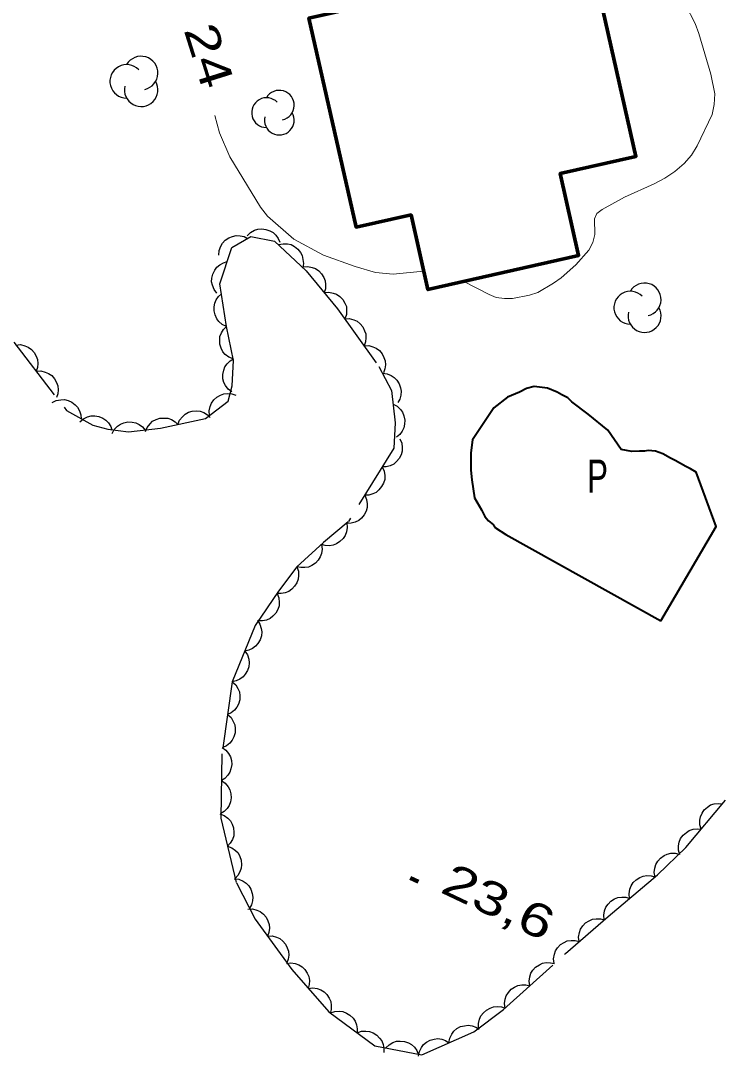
# Model space of a CAD drawing. Extents: x 356765 to 358572, y 5103174 to 5104650.
# Drawn here: x 357725.15 to 357756.66, y 5103895.1 to 5103941.91 of the extents above; entities that cross this region are included whole.
import ezdxf
from ezdxf.enums import TextEntityAlignment as Align

# ---------------------------------------------------------------- set-up
doc = ezdxf.new("R2010")
doc.units = 0
doc.header["$LTSCALE"] = 0.6
doc.linetypes.add('DOT_DASHED', pattern=[7.7, 5, -1.2, 0.3, -1.2])
for name, color, linetype, lineweight in [('2', 7, 'Continuous', 13), ('3', 7, 'Continuous', 140), ('31', 7, 'Continuous', 70), ('38', 7, 'Continuous', 40), ('44', 7, 'Continuous', 25)]:
    doc.layers.add(name, color=color, linetype=linetype, lineweight=lineweight)

msp = doc.modelspace()

# ---------------------------------------------------------------- linework, layer by layer
at = {"layer": '2'}
for points in [[(357755.18, 5103942.63), (357755.62, 5103941.78), (357755.78, 5103941.33), (357756.32, 5103939.5), (357756.5, 5103938.61), (357756.48, 5103938.13), (357756.38, 5103937.67), (357755.7, 5103936.26), (357755.45, 5103935.84), (357755.12, 5103935.45), (357754.69, 5103935.09), (357754.25, 5103934.8), (357753.76, 5103934.53), (357752.42, 5103933.93), (357751.41, 5103933.38), (357751.18, 5103933.2), (357751.07, 5103932.95), (357751.09, 5103932.24), (357751, 5103931.88), (357750.81, 5103931.54), (357750.23, 5103930.88), (357749.57, 5103930.29), (357749.22, 5103930.04), (357748.51, 5103929.63), (357748.13, 5103929.5), (357747.37, 5103929.36), (357747.01, 5103929.36), (357746.63, 5103929.4), (357746.31, 5103929.53), (357745.16, 5103930.13)], [(357743.35, 5103930.59), (357741.97, 5103930.46), (357741.18, 5103930.53), (357740.26, 5103930.8), (357738.82, 5103931.32), (357737.48, 5103932.04), (357736.29, 5103933.07), (357735.98, 5103933.49), (357734.59, 5103935.76), (357734.13, 5103936.84), (357733.91, 5103937.63)]]:
    msp.add_lwpolyline(points, dxfattribs=at)
at = {"layer": '3'}
msp.add_line((357742.74, 5103903.17), (357743.1, 5103903), dxfattribs=at)
at = {"layer": '31'}
msp.add_lwpolyline([(357750.57, 5103946.29), (357752.94, 5103935.78), (357749.52, 5103935.01), (357750.35, 5103931.3), (357743.54, 5103929.76), (357742.78, 5103933.13), (357740.3, 5103932.58), (357738.17, 5103942.03), (357743.88, 5103943.32), (357743.57, 5103944.71), (357750.57, 5103946.29)], close=True, dxfattribs=at)
at = {"layer": '38'}
msp.add_lwpolyline([(357754.06, 5103914.78), (357756.56, 5103919.05), (357755.66, 5103921.51), (357755.41, 5103921.66), (357755.2, 5103921.76), (357754.71, 5103922.03), (357754.5, 5103922.13), (357754.15, 5103922.33), (357753.82, 5103922.45), (357753.5, 5103922.49), (357753.32, 5103922.46), (357753.1, 5103922.45), (357752.75, 5103922.44), (357752.27, 5103922.53), (357751.67, 5103923.4), (357750.78, 5103924.13), (357750.05, 5103924.69), (357749.87, 5103924.86), (357749.6, 5103925), (357749.38, 5103925.12), (357748.95, 5103925.3), (357748.34, 5103925.37), (357747.99, 5103925.28), (357747.68, 5103925.12), (357747.14, 5103924.9), (357746.52, 5103924.41), (357745.55, 5103922.96), (357745.48, 5103922.38), (357745.48, 5103921.59), (357745.53, 5103921.15), (357745.64, 5103920.34), (357745.97, 5103919.8), (357746.12, 5103919.5), (357746.28, 5103919.3), (357746.5, 5103919.13), (357746.6, 5103918.99), (357747.07, 5103918.69), (357754.06, 5103914.78)], close=True, dxfattribs=at)
at = {"layer": '44', "linetype": 'DOT_DASHED'}
for points in [[(357730.01, 5103923.33), (357731.47, 5103923.49), (357733.49, 5103923.93), (357734.52, 5103924.72), (357734.7, 5103925.4), (357734.76, 5103926.55), (357734.44, 5103928.09), (357734.15, 5103930.01), (357734.69, 5103931.66), (357735.55, 5103932.16), (357736.62, 5103931.95), (357738.05, 5103930.61), (357739.46, 5103928.89), (357741.33, 5103926.28), (357741.9, 5103925.19), (357742.06, 5103923.74), (357742.01, 5103922.59), (357739.94, 5103919.26), (357738.82, 5103918.32), (357737.62, 5103917.23), (357736.8, 5103916.12), (357735.74, 5103914.57), (357734.7, 5103912.02), (357734.24, 5103908.77), (357734.19, 5103905.87), (357734.89, 5103902.94), (357735.74, 5103901.3), (357737.39, 5103899.02), (357739.07, 5103897.11), (357741.14, 5103895.57), (357743.27, 5103895.17), (357745.61, 5103896.21), (357746.96, 5103897.21), (357749.76, 5103899.75), (357751.68, 5103901.42), (357753.91, 5103903.3), (357755.19, 5103904.54), (357756.98, 5103906.67)], [(357724.83, 5103927.38), (357727.22, 5103924.29), (357728.41, 5103923.63), (357729.09, 5103923.45), (357730.01, 5103923.33)]]:
    msp.add_lwpolyline(points, dxfattribs=at)
at = {"layer": '44'}
for points in [[(357734.1, 5103931.32), (357734.12, 5103931.53), (357734.19, 5103931.72), (357734.27, 5103931.86), (357734.39, 5103931.99), (357734.55, 5103932.09), (357734.72, 5103932.16), (357734.88, 5103932.2), (357735.06, 5103932.19), (357735.24, 5103932.15), (357735.4, 5103932.07)], [(357735.38, 5103932.19), (357735.53, 5103932.34), (357735.71, 5103932.44), (357735.86, 5103932.49), (357736.04, 5103932.5), (357736.22, 5103932.48), (357736.4, 5103932.42), (357736.55, 5103932.34), (357736.67, 5103932.22), (357736.78, 5103932.07), (357736.85, 5103931.9)], [(357736.79, 5103931.79), (357737, 5103931.83), (357737.2, 5103931.82), (357737.36, 5103931.79), (357737.52, 5103931.7), (357737.66, 5103931.59), (357737.78, 5103931.44), (357737.86, 5103931.3), (357737.9, 5103931.12), (357737.92, 5103930.94), (357737.89, 5103930.76)], [(357734.01, 5103929.59), (357733.88, 5103929.76), (357733.81, 5103929.95), (357733.77, 5103930.11), (357733.78, 5103930.28), (357733.83, 5103930.46), (357733.92, 5103930.63), (357734.01, 5103930.77), (357734.14, 5103930.88), (357734.31, 5103930.97), (357734.48, 5103931.02)], [(357737.91, 5103930.78), (357738.12, 5103930.8), (357738.32, 5103930.76), (357738.47, 5103930.71), (357738.62, 5103930.6), (357738.74, 5103930.47), (357738.84, 5103930.3), (357738.9, 5103930.15), (357738.92, 5103929.98), (357738.91, 5103929.79), (357738.86, 5103929.62)], [(357734.44, 5103928.09), (357734.25, 5103928.18), (357734.1, 5103928.32), (357734, 5103928.44), (357733.93, 5103928.61), (357733.88, 5103928.79), (357733.89, 5103928.98), (357733.91, 5103929.14), (357733.98, 5103929.3), (357734.08, 5103929.45), (357734.22, 5103929.57)], [(357738.86, 5103929.62), (357739.07, 5103929.64), (357739.27, 5103929.6), (357739.42, 5103929.55), (357739.57, 5103929.44), (357739.7, 5103929.31), (357739.79, 5103929.14), (357739.86, 5103928.99), (357739.87, 5103928.82), (357739.86, 5103928.63), (357739.81, 5103928.46)], [(357739.78, 5103928.44), (357739.99, 5103928.45), (357740.19, 5103928.39), (357740.34, 5103928.33), (357740.48, 5103928.21), (357740.6, 5103928.07), (357740.68, 5103927.9), (357740.74, 5103927.75), (357740.74, 5103927.57), (357740.72, 5103927.39), (357740.66, 5103927.22)], [(357734.74, 5103926.62), (357734.55, 5103926.7), (357734.39, 5103926.83), (357734.28, 5103926.95), (357734.2, 5103927.11), (357734.15, 5103927.29), (357734.14, 5103927.48), (357734.15, 5103927.64), (357734.22, 5103927.8), (357734.31, 5103927.96), (357734.44, 5103928.09)], [(357724.93, 5103927.25), (357725.14, 5103927.27), (357725.34, 5103927.22), (357725.49, 5103927.16), (357725.63, 5103927.05), (357725.75, 5103926.92), (357725.84, 5103926.75), (357725.91, 5103926.6), (357725.92, 5103926.42), (357725.9, 5103926.24), (357725.85, 5103926.07)], [(357740.66, 5103927.22), (357740.87, 5103927.23), (357741.06, 5103927.17), (357741.21, 5103927.11), (357741.35, 5103927), (357741.47, 5103926.86), (357741.55, 5103926.68), (357741.61, 5103926.53), (357741.62, 5103926.35), (357741.59, 5103926.17), (357741.53, 5103926)], [(357734.69, 5103925.13), (357734.52, 5103925.25), (357734.4, 5103925.42), (357734.32, 5103925.56), (357734.28, 5103925.73), (357734.28, 5103925.92), (357734.32, 5103926.11), (357734.37, 5103926.26), (357734.48, 5103926.4), (357734.61, 5103926.53), (357734.76, 5103926.62)], [(357725.85, 5103926.07), (357726.05, 5103926.08), (357726.25, 5103926.03), (357726.41, 5103925.97), (357726.55, 5103925.87), (357726.67, 5103925.73), (357726.76, 5103925.56), (357726.82, 5103925.41), (357726.84, 5103925.23), (357726.82, 5103925.05), (357726.76, 5103924.88)], [(357741.49, 5103925.98), (357741.7, 5103925.95), (357741.88, 5103925.87), (357742.02, 5103925.79), (357742.14, 5103925.66), (357742.24, 5103925.5), (357742.3, 5103925.32), (357742.34, 5103925.16), (357742.32, 5103924.98), (357742.27, 5103924.8), (357742.18, 5103924.65)], [(357726.57, 5103924.65), (357726.75, 5103924.75), (357726.96, 5103924.78), (357727.12, 5103924.79), (357727.29, 5103924.74), (357727.46, 5103924.67), (357727.61, 5103924.55), (357727.72, 5103924.44), (357727.81, 5103924.28), (357727.86, 5103924.1), (357727.88, 5103923.92)], [(357733.67, 5103924.07), (357733.66, 5103924.28), (357733.71, 5103924.47), (357733.76, 5103924.63), (357733.87, 5103924.77), (357734.01, 5103924.89), (357734.18, 5103924.98), (357734.33, 5103925.04), (357734.5, 5103925.06), (357734.69, 5103925.04), (357734.86, 5103924.98)], [(357732.25, 5103923.66), (357732.32, 5103923.85), (357732.45, 5103924.01), (357732.57, 5103924.13), (357732.73, 5103924.21), (357732.9, 5103924.26), (357733.09, 5103924.27), (357733.26, 5103924.26), (357733.42, 5103924.2), (357733.58, 5103924.1), (357733.71, 5103923.98)], [(357741.97, 5103924.58), (357742.15, 5103924.48), (357742.3, 5103924.34), (357742.4, 5103924.21), (357742.46, 5103924.05), (357742.5, 5103923.86), (357742.49, 5103923.67), (357742.46, 5103923.51), (357742.38, 5103923.36), (357742.27, 5103923.21), (357742.13, 5103923.09)], [(357727.82, 5103923.78), (357727.98, 5103923.92), (357728.17, 5103924.01), (357728.33, 5103924.05), (357728.5, 5103924.05), (357728.68, 5103924.02), (357728.86, 5103923.94), (357729, 5103923.86), (357729.12, 5103923.73), (357729.22, 5103923.57), (357729.27, 5103923.4)], [(357729.28, 5103923.25), (357729.37, 5103923.43), (357729.52, 5103923.58), (357729.65, 5103923.68), (357729.81, 5103923.74), (357729.99, 5103923.78), (357730.19, 5103923.77), (357730.35, 5103923.74), (357730.5, 5103923.66), (357730.65, 5103923.55), (357730.77, 5103923.41)], [(357730.78, 5103923.34), (357730.86, 5103923.53), (357730.99, 5103923.69), (357731.1, 5103923.81), (357731.26, 5103923.89), (357731.44, 5103923.94), (357731.63, 5103923.95), (357731.79, 5103923.94), (357731.96, 5103923.88), (357732.12, 5103923.78), (357732.25, 5103923.66)], [(357742.27, 5103923.01), (357742.36, 5103922.82), (357742.38, 5103922.62), (357742.38, 5103922.45), (357742.33, 5103922.29), (357742.25, 5103922.12), (357742.12, 5103921.98), (357742, 5103921.87), (357741.84, 5103921.79), (357741.66, 5103921.74), (357741.48, 5103921.74)], [(357741.48, 5103921.74), (357741.57, 5103921.55), (357741.59, 5103921.35), (357741.59, 5103921.18), (357741.54, 5103921.01), (357741.45, 5103920.85), (357741.33, 5103920.7), (357741.21, 5103920.59), (357741.05, 5103920.52), (357740.87, 5103920.47), (357740.69, 5103920.46)], [(357740.69, 5103920.46), (357740.77, 5103920.27), (357740.8, 5103920.07), (357740.8, 5103919.91), (357740.75, 5103919.74), (357740.66, 5103919.57), (357740.54, 5103919.43), (357740.42, 5103919.32), (357740.26, 5103919.25), (357740.08, 5103919.2), (357739.9, 5103919.19)], [(357739.88, 5103919.21), (357739.9, 5103919), (357739.86, 5103918.8), (357739.81, 5103918.64), (357739.71, 5103918.5), (357739.57, 5103918.37), (357739.41, 5103918.27), (357739.26, 5103918.2), (357739.09, 5103918.18), (357738.9, 5103918.19), (357738.73, 5103918.24)], [(357738.73, 5103918.24), (357738.76, 5103918.03), (357738.73, 5103917.83), (357738.68, 5103917.67), (357738.59, 5103917.53), (357738.46, 5103917.39), (357738.3, 5103917.29), (357738.15, 5103917.21), (357737.98, 5103917.19), (357737.8, 5103917.19), (357737.62, 5103917.23)], [(357737.62, 5103917.23), (357737.69, 5103917.03), (357737.7, 5103916.83), (357737.68, 5103916.67), (357737.62, 5103916.5), (357737.52, 5103916.35), (357737.39, 5103916.21), (357737.26, 5103916.11), (357737.09, 5103916.05), (357736.91, 5103916.02), (357736.73, 5103916.02)], [(357736.73, 5103916.02), (357736.81, 5103915.83), (357736.83, 5103915.62), (357736.82, 5103915.46), (357736.76, 5103915.29), (357736.67, 5103915.13), (357736.53, 5103915), (357736.41, 5103914.89), (357736.25, 5103914.82), (357736.07, 5103914.78), (357735.89, 5103914.78)], [(357735.84, 5103914.81), (357735.95, 5103914.64), (357736.01, 5103914.44), (357736.04, 5103914.28), (357736.02, 5103914.1), (357735.96, 5103913.93), (357735.86, 5103913.76), (357735.76, 5103913.64), (357735.62, 5103913.54), (357735.45, 5103913.46), (357735.27, 5103913.42)], [(357735.27, 5103913.42), (357735.39, 5103913.25), (357735.45, 5103913.05), (357735.47, 5103912.89), (357735.45, 5103912.71), (357735.4, 5103912.54), (357735.29, 5103912.38), (357735.19, 5103912.25), (357735.05, 5103912.15), (357734.88, 5103912.07), (357734.7, 5103912.03)], [(357734.7, 5103912.03), (357734.86, 5103911.89), (357734.96, 5103911.72), (357735.03, 5103911.57), (357735.05, 5103911.39), (357735.04, 5103911.21), (357734.98, 5103911.02), (357734.91, 5103910.88), (357734.8, 5103910.74), (357734.65, 5103910.63), (357734.49, 5103910.55)], [(357734.49, 5103910.55), (357734.65, 5103910.41), (357734.75, 5103910.23), (357734.82, 5103910.08), (357734.84, 5103909.91), (357734.83, 5103909.72), (357734.77, 5103909.54), (357734.7, 5103909.39), (357734.59, 5103909.26), (357734.44, 5103909.14), (357734.28, 5103909.06)], [(357734.25, 5103909.06), (357734.42, 5103908.94), (357734.54, 5103908.78), (357734.62, 5103908.64), (357734.67, 5103908.47), (357734.68, 5103908.29), (357734.64, 5103908.1), (357734.6, 5103907.94), (357734.5, 5103907.8), (357734.37, 5103907.66), (357734.22, 5103907.57)], [(357734.22, 5103907.57), (357734.39, 5103907.45), (357734.52, 5103907.28), (357734.6, 5103907.14), (357734.64, 5103906.97), (357734.65, 5103906.79), (357734.62, 5103906.6), (357734.57, 5103906.44), (357734.47, 5103906.3), (357734.34, 5103906.16), (357734.19, 5103906.07)], [(357755.88, 5103905.36), (357755.82, 5103905.56), (357755.83, 5103905.77), (357755.85, 5103905.93), (357755.93, 5103906.09), (357756.03, 5103906.24), (357756.18, 5103906.36), (357756.31, 5103906.46), (357756.48, 5103906.51), (357756.67, 5103906.53), (357756.85, 5103906.51)], [(357734.14, 5103906.06), (357734.34, 5103905.99), (357734.5, 5103905.86), (357734.62, 5103905.75), (357734.7, 5103905.59), (357734.76, 5103905.42), (357734.77, 5103905.22), (357734.77, 5103905.06), (357734.71, 5103904.9), (357734.61, 5103904.73), (357734.49, 5103904.6)], [(357754.92, 5103904.21), (357754.86, 5103904.42), (357754.86, 5103904.62), (357754.89, 5103904.78), (357754.96, 5103904.94), (357755.07, 5103905.09), (357755.22, 5103905.22), (357755.35, 5103905.31), (357755.52, 5103905.36), (357755.7, 5103905.38), (357755.88, 5103905.36)], [(357734.49, 5103904.6), (357734.69, 5103904.53), (357734.85, 5103904.4), (357734.97, 5103904.29), (357735.05, 5103904.13), (357735.11, 5103903.96), (357735.12, 5103903.76), (357735.11, 5103903.6), (357735.05, 5103903.44), (357734.96, 5103903.27), (357734.84, 5103903.14)], [(357753.81, 5103903.2), (357753.77, 5103903.41), (357753.8, 5103903.61), (357753.84, 5103903.77), (357753.93, 5103903.92), (357754.05, 5103904.06), (357754.21, 5103904.17), (357754.35, 5103904.24), (357754.52, 5103904.28), (357754.71, 5103904.28), (357754.88, 5103904.24)], [(357734.79, 5103903.12), (357735, 5103903.1), (357735.19, 5103903.02), (357735.33, 5103902.93), (357735.45, 5103902.8), (357735.55, 5103902.65), (357735.61, 5103902.46), (357735.64, 5103902.3), (357735.62, 5103902.13), (357735.57, 5103901.95), (357735.48, 5103901.79)], [(357752.65, 5103902.24), (357752.63, 5103902.45), (357752.67, 5103902.65), (357752.72, 5103902.81), (357752.82, 5103902.95), (357752.95, 5103903.08), (357753.12, 5103903.18), (357753.27, 5103903.24), (357753.44, 5103903.27), (357753.63, 5103903.26), (357753.8, 5103903.21)], [(357751.51, 5103901.27), (357751.49, 5103901.48), (357751.52, 5103901.68), (357751.58, 5103901.84), (357751.68, 5103901.98), (357751.81, 5103902.11), (357751.97, 5103902.21), (357752.12, 5103902.28), (357752.3, 5103902.3), (357752.48, 5103902.29), (357752.65, 5103902.24)], [(357735.41, 5103901.75), (357735.62, 5103901.76), (357735.82, 5103901.7), (357735.97, 5103901.64), (357736.11, 5103901.53), (357736.23, 5103901.39), (357736.31, 5103901.22), (357736.37, 5103901.06), (357736.38, 5103900.89), (357736.36, 5103900.7), (357736.29, 5103900.53)], [(357750.38, 5103900.29), (357750.35, 5103900.49), (357750.39, 5103900.69), (357750.44, 5103900.85), (357750.54, 5103901), (357750.66, 5103901.13), (357750.83, 5103901.23), (357750.98, 5103901.3), (357751.15, 5103901.32), (357751.34, 5103901.32), (357751.51, 5103901.27)], [(357736.29, 5103900.53), (357736.5, 5103900.54), (357736.7, 5103900.49), (357736.85, 5103900.42), (357736.99, 5103900.31), (357737.11, 5103900.17), (357737.19, 5103900), (357737.25, 5103899.85), (357737.26, 5103899.67), (357737.23, 5103899.49), (357737.17, 5103899.32)], [(357749.25, 5103899.3), (357749.22, 5103899.51), (357749.26, 5103899.71), (357749.31, 5103899.87), (357749.4, 5103900.01), (357749.53, 5103900.15), (357749.7, 5103900.25), (357749.84, 5103900.32), (357750.02, 5103900.34), (357750.2, 5103900.33), (357750.38, 5103900.29)], [(357737.15, 5103899.3), (357737.35, 5103899.32), (357737.55, 5103899.29), (357737.71, 5103899.24), (357737.86, 5103899.14), (357737.99, 5103899.02), (357738.09, 5103898.85), (357738.16, 5103898.71), (357738.19, 5103898.53), (357738.18, 5103898.35), (357738.14, 5103898.17)], [(357748.14, 5103898.28), (357748.11, 5103898.49), (357748.15, 5103898.69), (357748.19, 5103898.85), (357748.29, 5103899), (357748.41, 5103899.13), (357748.58, 5103899.24), (357748.72, 5103899.31), (357748.89, 5103899.34), (357749.08, 5103899.33), (357749.26, 5103899.29)], [(357738.14, 5103898.17), (357738.34, 5103898.2), (357738.54, 5103898.16), (357738.7, 5103898.11), (357738.85, 5103898.02), (357738.98, 5103897.89), (357739.08, 5103897.73), (357739.15, 5103897.58), (357739.18, 5103897.4), (357739.17, 5103897.22), (357739.13, 5103897.04)], [(357747.03, 5103897.28), (357747, 5103897.48), (357747.03, 5103897.68), (357747.08, 5103897.84), (357747.18, 5103897.99), (357747.3, 5103898.13), (357747.46, 5103898.23), (357747.61, 5103898.3), (357747.78, 5103898.33), (357747.97, 5103898.33), (357748.14, 5103898.28)], [(357739.14, 5103897.06), (357739.34, 5103897.13), (357739.54, 5103897.14), (357739.7, 5103897.12), (357739.87, 5103897.05), (357740.02, 5103896.96), (357740.16, 5103896.82), (357740.26, 5103896.69), (357740.32, 5103896.52), (357740.35, 5103896.34), (357740.34, 5103896.16)], [(357745.83, 5103896.38), (357745.83, 5103896.58), (357745.88, 5103896.78), (357745.94, 5103896.93), (357746.05, 5103897.07), (357746.19, 5103897.19), (357746.36, 5103897.28), (357746.51, 5103897.34), (357746.69, 5103897.35), (357746.87, 5103897.33), (357747.04, 5103897.27)], [(357740.34, 5103896.16), (357740.54, 5103896.23), (357740.74, 5103896.24), (357740.91, 5103896.22), (357741.07, 5103896.16), (357741.23, 5103896.06), (357741.36, 5103895.92), (357741.46, 5103895.8), (357741.52, 5103895.63), (357741.55, 5103895.45), (357741.55, 5103895.27)], [(357744.49, 5103895.71), (357744.53, 5103895.92), (357744.62, 5103896.1), (357744.72, 5103896.24), (357744.85, 5103896.35), (357745.02, 5103896.44), (357745.2, 5103896.48), (357745.36, 5103896.51), (357745.54, 5103896.48), (357745.71, 5103896.42), (357745.86, 5103896.32)], [(357741.64, 5103895.48), (357741.79, 5103895.62), (357741.96, 5103895.72), (357742.12, 5103895.78), (357742.29, 5103895.79), (357742.48, 5103895.77), (357742.66, 5103895.71), (357742.8, 5103895.64), (357742.93, 5103895.51), (357743.04, 5103895.36), (357743.11, 5103895.2)], [(357743.12, 5103895.1), (357743.16, 5103895.31), (357743.25, 5103895.49), (357743.35, 5103895.63), (357743.48, 5103895.74), (357743.65, 5103895.83), (357743.83, 5103895.87), (357743.99, 5103895.9), (357744.17, 5103895.87), (357744.34, 5103895.81), (357744.49, 5103895.71)]]:
    msp.add_lwpolyline(points, dxfattribs=at)
for centre, radius, start, end in [((357730.5866, 5103939.5462), 0.758, 282.26917, 149.72626), ((357729.9347, 5103939.1672), 0.758, 44.11537, 269.80396), ((357730.5866, 5103938.7882), 0.758, 166.93686, 29.62122), ((357736.8311, 5103938.0918), 0.6731, 282.26917, 149.72626), ((357736.2523, 5103937.7553), 0.6731, 44.11537, 269.80396), ((357736.8311, 5103937.4188), 0.6731, 166.93686, 29.62122), ((357753.331, 5103929.3092), 0.7446, 282.26917, 149.72626), ((357752.6907, 5103928.9369), 0.7446, 44.11537, 269.80396), ((357753.331, 5103928.5646), 0.7446, 166.93686, 29.62122)]:
    msp.add_arc(centre, radius, start, end, dxfattribs=at)

# ---------------------------------------------------------------- texts
at = {"layer": '2', "width": 1.3}
msp.add_text('24', height=1.5, rotation=287.46, dxfattribs=at).set_placement((357732.9388, 5103940.115), align=Align.CENTER)
at = {"layer": '3', "width": 1.35}
msp.add_text('23,6   ', height=1.5, rotation=334.619, dxfattribs=at).set_placement((357744.04, 5103902.54))
at = {"layer": '38', "width": 0.7}
msp.add_text('P', height=1.5, dxfattribs=at).set_placement((357750.74, 5103920.57))

doc.saveas('drawing.dxf')
